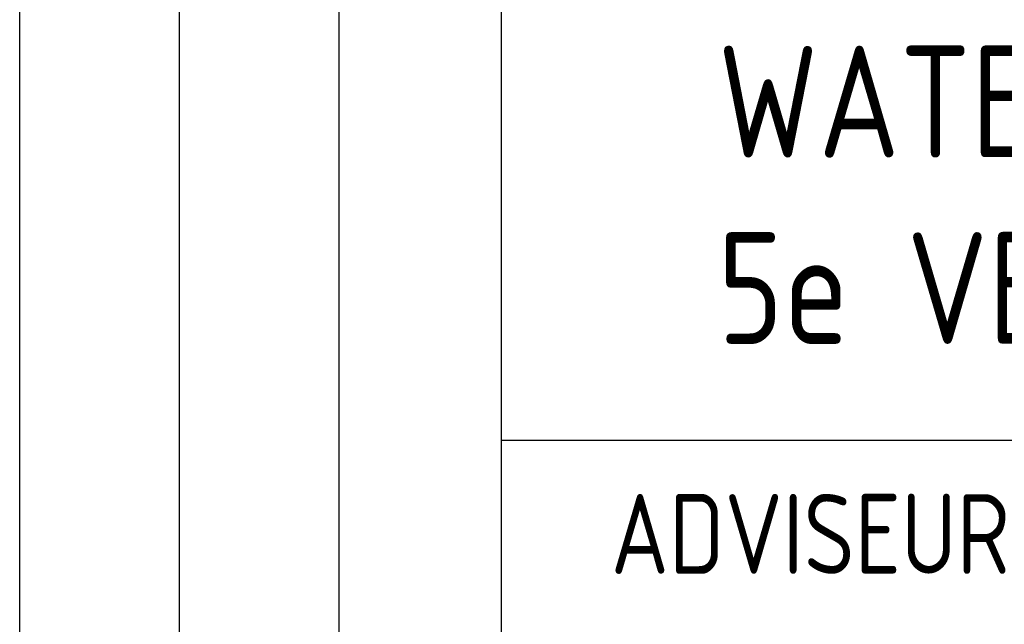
# Model space of a CAD drawing. Extents: x -156717 to 425753, y -51191 to 363295.
# Tile 381 of 502: x 52591 to 54131, y 224962 to 225908. Entities that reach past the tile are written whole.
import ezdxf

# ---------------------------------------------------------------- set-up
doc = ezdxf.new("R2010")
doc.units = 0
doc.header["$LTSCALE"] = 50
doc.layers.get('0').update_dxf_attribs({"linetype": 'CONTINUOUS'})
doc.layers.add('KADER', color=7, linetype='CONTINUOUS')
doc.styles.add('ISO25', font='ISO', dxfattribs={"width": 0.9})
doc.styles.add('ISO35', font='ISO', dxfattribs={"width": 0.9})

# ---------------------------------------------------------------- blocks, each defined once
blk = doc.blocks.new('SNARF')
at = {"color": 2, "linetype": 'Continuous', "style": 'ISO25', "width": 0.9}
blk.add_text('ADVISEUR :', height=250, dxfattribs=at).set_placement((-10640.9, 2084))

msp = doc.modelspace()

# ---------------------------------------------------------------- linework, layer by layer
at = {"layer": 'KADER', "color": 1}
for p, q in [((52590.85969, 223999.38028), (52590.85969, 227749.38028)), ((52840.85969, 224249.38028), (52840.85969, 227749.38028)), ((53090.85969, 224249.38028), (53090.85969, 227749.38028))]:
    msp.add_line(p, q, dxfattribs=at)
at = {"layer": 'KADER', "color": 4}
for p, q in [((53344.88063, 223999.38028), (53344.88063, 227749.38028)), ((53344.88063, 225250.37823), (58844.0032, 225250.37823))]:
    msp.add_line(p, q, dxfattribs=at)

# ---------------------------------------------------------------- block references
at = {"layer": 'KADER', "linetype": 'Continuous', "xscale": 0.5, "yscale": 0.5, "zscale": 0.5}
msp.add_blockref('SNARF', (58836.06315, 223999.38028), dxfattribs=at)

# ---------------------------------------------------------------- texts
at = {"layer": 'KADER', "color": 3, "linetype": 'Continuous', "style": 'ISO35', "width": 0.9}
for s, p in [('WATER, RIOLERING, HWA EN DR. BRANDL.', (53682.69376, 225692.65613)), ('5e VERDIEPING', (53682.69376, 225400.98947))]:
    msp.add_text(s, height=175, dxfattribs=at).set_placement(p)

doc.saveas('drawing.dxf')
